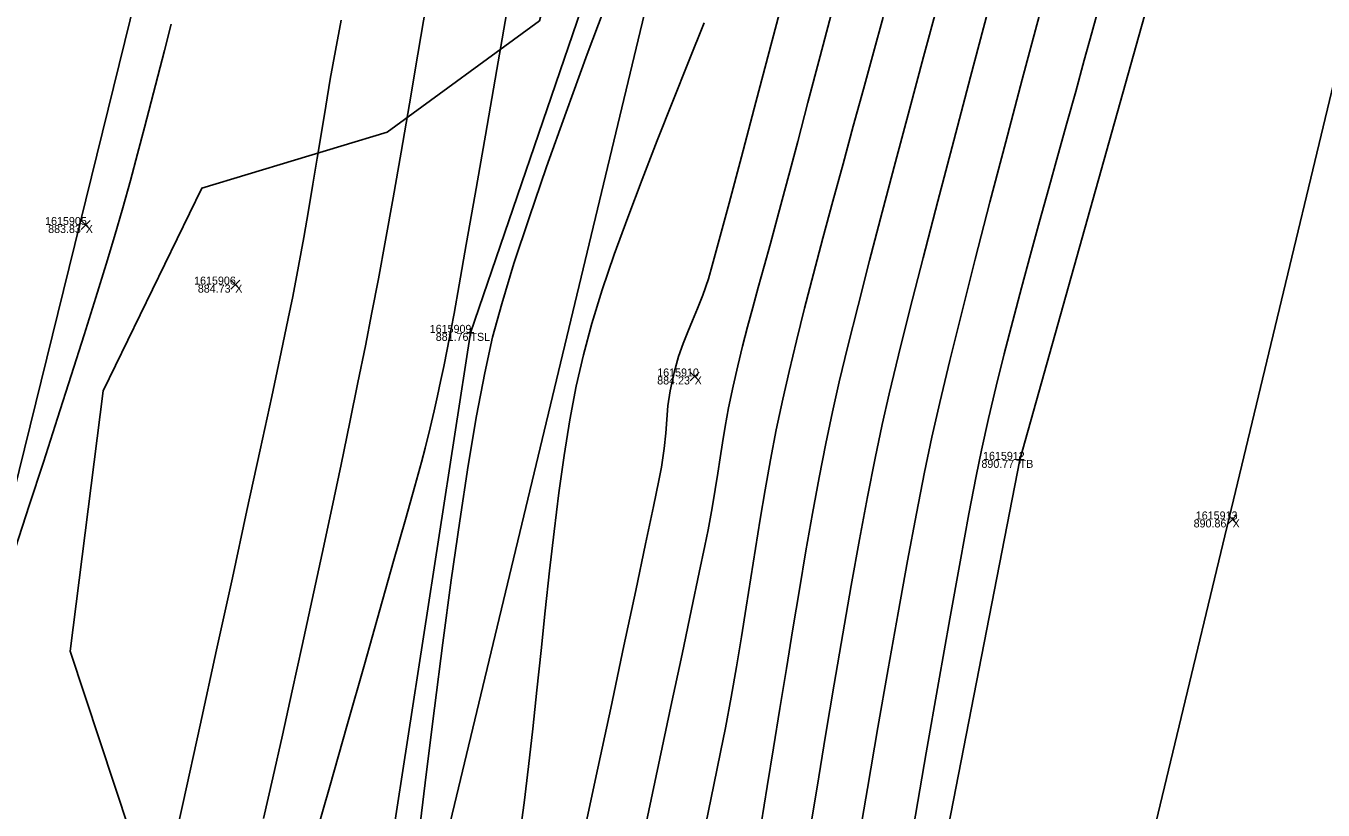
# Model space of a CAD drawing. Extents: x 1957117 to 1971063, y 701601 to 715861.
# Drawn here: x 1963047.8 to 1963104.5, y 705101.1 to 705135.4 of the extents above; entities that cross this region are included whole.
import ezdxf

# ---------------------------------------------------------------- set-up
doc = ezdxf.new("R2010")
doc.units = 0
for name, color, linetype in [('AP_X_Lights', 7, 'Continuous'), ('DT_X_Break_Line', 7, 'Continuous'), ('DT_X_Contour_Major', 7, 'Continuous'), ('DT_X_Contour_Minor', 7, 'Continuous'), ('DT_X_TIN_Hull', 7, 'Continuous'), ('GE_X_CL_20', 7, 'Continuous'), ('HY_X_Water_Edge', 7, 'Continuous'), ('PV_P_Drive', 7, 'Continuous'), ('PV_P_Shoulder', 7, 'Continuous'), ('RS_Raster1', 7, 'Continuous'), ('RW_X_Esmt_RR', 7, 'Continuous'), ('SC_Scratch1', 7, 'Continuous'), ('SC_Shading5', 7, 'Continuous'), ('VG_X_Tree_Line_Rt', 7, 'Continuous')]:
    doc.layers.add(name, color=color, linetype=linetype)

msp = doc.modelspace()

# ---------------------------------------------------------------- linework, layer by layer
at = {"layer": 'AP_X_Lights'}
for p, q in [((1963050.255, 705126.474), (1963050.643, 705126.864)), ((1963050.255, 705126.864), (1963050.643, 705126.474)), ((1963056.791, 705123.865), (1963057.179, 705124.255)), ((1963056.791, 705124.255), (1963057.179, 705123.865)), ((1963076.875, 705119.846), (1963077.263, 705120.236)), ((1963076.875, 705120.236), (1963077.263, 705119.846)), ((1963100.391, 705113.59), (1963100.779, 705113.98)), ((1963100.391, 705113.98), (1963100.779, 705113.59))]:
    msp.add_line(p, q, dxfattribs=at)
at = {"layer": 'DT_X_Break_Line'}
for points in [[(1963059.618, 705072.384), (1963067.267, 705121.949), (1963084.435, 705172.155), (1963089.948, 705219.61), (1963104.733, 705267.194), (1963118.935, 705315.406), (1963122.413, 705362.88), (1963135.773, 705414.457), (1963142.701, 705466.671), (1963157.121, 705507.344), (1963171.033, 705561.75), (1963190.964, 705600.578), (1963199.065, 705656.682), (1963210.848, 705704.455), (1963218.329, 705756.178)], [(1963248.355, 705747.376), (1963235.759, 705698.829), (1963221.229, 705652.053), (1963207.844, 705601.615), (1963200.47, 705556.329), (1963185.917, 705507.018), (1963175.154, 705452.621), (1963160.398, 705408.434), (1963150.566, 705354.43), (1963137.351, 705306.484), (1963127.753, 705261.545), (1963117.087, 705216.019), (1963104.746, 705164.3), (1963091.28, 705116.393), (1963081.686, 705067.168)]]:
    msp.add_lwpolyline(points, dxfattribs=at)
at = {"layer": 'DT_X_Contour_Major'}
for points in [[(1963083.168, 705136.377), (1963082.557, 705134.057), (1963082.02, 705132.023), (1963081.573, 705130.325), (1963081.228, 705129.016), (1963080.999, 705128.147), (1963080.679, 705126.947), (1963080.382, 705125.859), (1963080.106, 705124.862), (1963079.849, 705123.936), (1963079.607, 705123.058), (1963079.379, 705122.208), (1963079.162, 705121.364), (1963078.953, 705120.505), (1963078.75, 705119.61), (1963078.552, 705118.661), (1963078.4, 705117.854), (1963078.281, 705117.142), (1963078.179, 705116.476), (1963078.08, 705115.81), (1963077.97, 705115.096), (1963077.833, 705114.286), (1963077.655, 705113.332), (1963077.514, 705112.637), (1963077.27, 705111.463), (1963076.935, 705109.864), (1963076.52, 705107.894), (1963076.035, 705105.606), (1963075.493, 705103.055), (1963074.905, 705100.294)], [(1963083.168, 705136.377), (1963082.557, 705134.057), (1963082.02, 705132.023), (1963081.573, 705130.325), (1963081.228, 705129.016), (1963080.999, 705128.147), (1963080.679, 705126.947), (1963080.382, 705125.859), (1963080.106, 705124.862), (1963079.849, 705123.936), (1963079.607, 705123.058), (1963079.379, 705122.208), (1963079.162, 705121.364), (1963078.953, 705120.505), (1963078.75, 705119.61), (1963078.552, 705118.661), (1963078.4, 705117.854), (1963078.281, 705117.142), (1963078.179, 705116.476), (1963078.08, 705115.81), (1963077.97, 705115.096), (1963077.833, 705114.286), (1963077.655, 705113.332), (1963077.514, 705112.637), (1963077.27, 705111.463), (1963076.935, 705109.864), (1963076.52, 705107.894), (1963076.035, 705105.606), (1963075.493, 705103.055), (1963074.905, 705100.294)], [(1963094.848, 705136.572), (1963094.429, 705135.069), (1963094.103, 705133.882), (1963093.727, 705132.516), (1963093.341, 705131.122), (1963092.947, 705129.706), (1963092.548, 705128.273), (1963092.148, 705126.828), (1963091.751, 705125.376), (1963091.359, 705123.923), (1963090.977, 705122.474), (1963090.607, 705121.034), (1963090.253, 705119.609), (1963089.919, 705118.203), (1963089.608, 705116.822), (1963089.375, 705115.681), (1963089.06, 705114.028), (1963088.674, 705111.926), (1963088.228, 705109.441), (1963087.732, 705106.637), (1963087.196, 705103.578), (1963086.631, 705100.329)], [(1963094.848, 705136.572), (1963094.429, 705135.069), (1963094.103, 705133.882), (1963093.727, 705132.516), (1963093.341, 705131.122), (1963092.947, 705129.706), (1963092.548, 705128.273), (1963092.148, 705126.828), (1963091.751, 705125.376), (1963091.359, 705123.923), (1963090.977, 705122.474), (1963090.607, 705121.034), (1963090.253, 705119.609), (1963089.919, 705118.203), (1963089.608, 705116.822), (1963089.375, 705115.681), (1963089.06, 705114.028), (1963088.674, 705111.926), (1963088.228, 705109.441), (1963087.732, 705106.637), (1963087.196, 705103.578), (1963086.631, 705100.329)]]:
    msp.add_lwpolyline(points, dxfattribs=at)
at = {"layer": 'DT_X_Contour_Minor'}
for points in [[(1963081.234, 705137.67), (1963080.461, 705134.737), (1963079.751, 705132.046), (1963079.118, 705129.656), (1963078.578, 705127.629), (1963078.147, 705126.023), (1963077.84, 705124.899), (1963077.673, 705124.316), (1963077.431, 705123.601), (1963077.199, 705123.009), (1963076.978, 705122.491), (1963076.766, 705122), (1963076.562, 705121.489), (1963076.364, 705120.91), (1963076.172, 705120.216), (1963075.999, 705119.413), (1963075.902, 705118.75), (1963075.847, 705118.156), (1963075.803, 705117.559), (1963075.736, 705116.887), (1963075.615, 705116.07), (1963075.5, 705115.485), (1963075.266, 705114.348), (1963074.925, 705112.723), (1963074.492, 705110.67), (1963073.979, 705108.253), (1963073.399, 705105.533), (1963072.766, 705102.573), (1963072.093, 705099.434)], [(1963081.234, 705137.67), (1963080.461, 705134.737), (1963079.751, 705132.046), (1963079.118, 705129.656), (1963078.578, 705127.629), (1963078.147, 705126.023), (1963077.84, 705124.899), (1963077.673, 705124.316), (1963077.431, 705123.601), (1963077.199, 705123.009), (1963076.978, 705122.491), (1963076.766, 705122), (1963076.562, 705121.489), (1963076.364, 705120.91), (1963076.172, 705120.216), (1963075.999, 705119.413), (1963075.902, 705118.75), (1963075.847, 705118.156), (1963075.803, 705117.559), (1963075.736, 705116.887), (1963075.615, 705116.07), (1963075.5, 705115.485), (1963075.266, 705114.348), (1963074.925, 705112.723), (1963074.492, 705110.67), (1963073.979, 705108.253), (1963073.399, 705105.533), (1963072.766, 705102.573), (1963072.093, 705099.434)], [(1963058.219, 705100.702), (1963058.625, 705102.475), (1963059.047, 705104.345), (1963059.479, 705106.287), (1963059.916, 705108.276), (1963060.352, 705110.286), (1963060.783, 705112.293), (1963061.204, 705114.27), (1963061.608, 705116.193), (1963061.991, 705118.036), (1963062.348, 705119.774), (1963062.673, 705121.381), (1963062.962, 705122.833), (1963063.245, 705124.313), (1963063.555, 705126), (1963063.887, 705127.861), (1963064.237, 705129.862), (1963064.601, 705131.969), (1963064.973, 705134.15), (1963065.349, 705136.371)], [(1963058.219, 705100.702), (1963058.625, 705102.475), (1963059.047, 705104.345), (1963059.479, 705106.287), (1963059.916, 705108.276), (1963060.352, 705110.286), (1963060.783, 705112.293), (1963061.204, 705114.27), (1963061.608, 705116.193), (1963061.991, 705118.036), (1963062.348, 705119.774), (1963062.673, 705121.381), (1963062.962, 705122.833), (1963063.245, 705124.313), (1963063.555, 705126), (1963063.887, 705127.861), (1963064.237, 705129.862), (1963064.601, 705131.969), (1963064.973, 705134.15), (1963065.349, 705136.371)], [(1963060.275, 705099.169), (1963061.102, 705102.063), (1963061.892, 705104.837), (1963062.632, 705107.443), (1963063.31, 705109.833), (1963063.91, 705111.962), (1963064.421, 705113.78), (1963064.829, 705115.241), (1963065.12, 705116.298), (1963065.281, 705116.903), (1963065.504, 705117.793), (1963065.682, 705118.536), (1963065.831, 705119.189), (1963065.964, 705119.815), (1963066.098, 705120.472), (1963066.246, 705121.221), (1963066.423, 705122.122), (1963066.548, 705122.801), (1963066.772, 705124.055), (1963067.083, 705125.818), (1963067.47, 705128.021), (1963067.92, 705130.595), (1963068.422, 705133.473), (1963068.964, 705136.586)], [(1963060.275, 705099.169), (1963061.102, 705102.063), (1963061.892, 705104.837), (1963062.632, 705107.443), (1963063.31, 705109.833), (1963063.91, 705111.962), (1963064.421, 705113.78), (1963064.829, 705115.241), (1963065.12, 705116.298), (1963065.281, 705116.903), (1963065.504, 705117.793), (1963065.682, 705118.536), (1963065.831, 705119.189), (1963065.964, 705119.815), (1963066.098, 705120.472), (1963066.246, 705121.221), (1963066.423, 705122.122), (1963066.548, 705122.801), (1963066.772, 705124.055), (1963067.083, 705125.818), (1963067.47, 705128.021), (1963067.92, 705130.595), (1963068.422, 705133.473), (1963068.964, 705136.586)], [(1963073.355, 705136.783), (1963072.376, 705134.146), (1963071.451, 705131.609), (1963070.597, 705129.209), (1963069.831, 705126.986), (1963069.171, 705124.978), (1963068.633, 705123.223), (1963068.235, 705121.761), (1963067.889, 705120.203), (1963067.532, 705118.315), (1963067.168, 705116.142), (1963066.799, 705113.73), (1963066.428, 705111.127), (1963066.058, 705108.379), (1963065.692, 705105.531), (1963065.333, 705102.631), (1963064.984, 705099.724)], [(1963073.355, 705136.783), (1963072.376, 705134.146), (1963071.451, 705131.609), (1963070.597, 705129.209), (1963069.831, 705126.986), (1963069.171, 705124.978), (1963068.633, 705123.223), (1963068.235, 705121.761), (1963067.889, 705120.203), (1963067.532, 705118.315), (1963067.168, 705116.142), (1963066.799, 705113.73), (1963066.428, 705111.127), (1963066.058, 705108.379), (1963065.692, 705105.531), (1963065.333, 705102.631), (1963064.984, 705099.724)], [(1963087.703, 705136.337), (1963087.081, 705134.032), (1963086.461, 705131.719), (1963085.853, 705129.437), (1963085.269, 705127.223), (1963084.719, 705125.114), (1963084.216, 705123.149), (1963083.769, 705121.366), (1963083.391, 705119.802), (1963083.093, 705118.495), (1963082.802, 705117.106), (1963082.512, 705115.618), (1963082.222, 705114.047), (1963081.934, 705112.408), (1963081.647, 705110.72), (1963081.362, 705108.997), (1963081.079, 705107.258), (1963080.798, 705105.518), (1963080.519, 705103.794), (1963080.243, 705102.103), (1963079.97, 705100.461)], [(1963087.703, 705136.337), (1963087.081, 705134.032), (1963086.461, 705131.719), (1963085.853, 705129.437), (1963085.269, 705127.223), (1963084.719, 705125.114), (1963084.216, 705123.149), (1963083.769, 705121.366), (1963083.391, 705119.802), (1963083.093, 705118.495), (1963082.802, 705117.106), (1963082.512, 705115.618), (1963082.222, 705114.047), (1963081.934, 705112.408), (1963081.647, 705110.72), (1963081.362, 705108.997), (1963081.079, 705107.258), (1963080.798, 705105.518), (1963080.519, 705103.794), (1963080.243, 705102.103), (1963079.97, 705100.461)], [(1963089.888, 705136.009), (1963089.129, 705133.15), (1963088.396, 705130.371), (1963087.702, 705127.718), (1963087.059, 705125.236), (1963086.481, 705122.97), (1963085.981, 705120.968), (1963085.571, 705119.275), (1963085.265, 705117.937), (1963084.956, 705116.461), (1963084.626, 705114.774), (1963084.279, 705112.91), (1963083.919, 705110.901), (1963083.549, 705108.779), (1963083.174, 705106.577), (1963082.797, 705104.328), (1963082.421, 705102.064), (1963082.05, 705099.817)], [(1963089.888, 705136.009), (1963089.129, 705133.15), (1963088.396, 705130.371), (1963087.702, 705127.718), (1963087.059, 705125.236), (1963086.481, 705122.97), (1963085.981, 705120.968), (1963085.571, 705119.275), (1963085.265, 705117.937), (1963084.956, 705116.461), (1963084.626, 705114.774), (1963084.279, 705112.91), (1963083.919, 705110.901), (1963083.549, 705108.779), (1963083.174, 705106.577), (1963082.797, 705104.328), (1963082.421, 705102.064), (1963082.05, 705099.817)], [(1963092.127, 705135.802), (1963091.389, 705133.029), (1963090.67, 705130.303), (1963089.981, 705127.668), (1963089.336, 705125.168), (1963088.747, 705122.846), (1963088.225, 705120.744), (1963087.784, 705118.908), (1963087.436, 705117.38), (1963087.118, 705115.859), (1963086.763, 705114.046), (1963086.376, 705111.979), (1963085.962, 705109.702), (1963085.529, 705107.254), (1963085.081, 705104.678), (1963084.624, 705102.013), (1963084.165, 705099.302)], [(1963092.127, 705135.802), (1963091.389, 705133.029), (1963090.67, 705130.303), (1963089.981, 705127.668), (1963089.336, 705125.168), (1963088.747, 705122.846), (1963088.225, 705120.744), (1963087.784, 705118.908), (1963087.436, 705117.38), (1963087.118, 705115.859), (1963086.763, 705114.046), (1963086.376, 705111.979), (1963085.962, 705109.702), (1963085.529, 705107.254), (1963085.081, 705104.678), (1963084.624, 705102.013), (1963084.165, 705099.302)], [(1963047.38, 705112.536), (1963047.981, 705114.388), (1963048.598, 705116.295), (1963049.215, 705118.209), (1963049.814, 705120.08), (1963050.379, 705121.861), (1963050.894, 705123.501), (1963051.342, 705124.953), (1963051.705, 705126.167), (1963052.065, 705127.417), (1963052.401, 705128.62), (1963052.718, 705129.788), (1963053.02, 705130.93), (1963053.313, 705132.057), (1963053.602, 705133.18), (1963053.891, 705134.309), (1963054.185, 705135.453)], [(1963047.38, 705112.536), (1963047.981, 705114.388), (1963048.598, 705116.295), (1963049.215, 705118.209), (1963049.814, 705120.08), (1963050.379, 705121.861), (1963050.894, 705123.501), (1963051.342, 705124.953), (1963051.705, 705126.167), (1963052.065, 705127.417), (1963052.401, 705128.62), (1963052.718, 705129.788), (1963053.02, 705130.93), (1963053.313, 705132.057), (1963053.602, 705133.18), (1963053.891, 705134.309), (1963054.185, 705135.453)], [(1963053.956, 705097.982), (1963054.706, 705101.4), (1963055.448, 705104.788), (1963056.17, 705108.087), (1963056.857, 705111.234), (1963057.496, 705114.169), (1963058.074, 705116.832), (1963058.577, 705119.162), (1963058.991, 705121.097), (1963059.304, 705122.578), (1963059.501, 705123.543), (1963059.755, 705124.872), (1963059.982, 705126.12), (1963060.188, 705127.308), (1963060.379, 705128.457), (1963060.564, 705129.586), (1963060.748, 705130.715), (1963060.938, 705131.864), (1963061.141, 705133.053), (1963061.364, 705134.303), (1963061.613, 705135.632)], [(1963053.956, 705097.982), (1963054.706, 705101.4), (1963055.448, 705104.788), (1963056.17, 705108.087), (1963056.857, 705111.234), (1963057.496, 705114.169), (1963058.074, 705116.832), (1963058.577, 705119.162), (1963058.991, 705121.097), (1963059.304, 705122.578), (1963059.501, 705123.543), (1963059.755, 705124.872), (1963059.982, 705126.12), (1963060.188, 705127.308), (1963060.379, 705128.457), (1963060.564, 705129.586), (1963060.748, 705130.715), (1963060.938, 705131.864), (1963061.141, 705133.053), (1963061.364, 705134.303), (1963061.613, 705135.632)], [(1963077.485, 705135.517), (1963076.803, 705133.811), (1963076.115, 705132.09), (1963075.433, 705130.369), (1963074.771, 705128.666), (1963074.141, 705126.997), (1963073.556, 705125.378), (1963073.03, 705123.826), (1963072.575, 705122.357), (1963072.204, 705120.988), (1963071.895, 705119.616), (1963071.617, 705118.14), (1963071.364, 705116.576), (1963071.133, 705114.942), (1963070.921, 705113.255), (1963070.722, 705111.531), (1963070.534, 705109.788), (1963070.353, 705108.044), (1963070.174, 705106.314), (1963069.993, 705104.617), (1963069.808, 705102.97), (1963069.613, 705101.39), (1963069.405, 705099.893)], [(1963077.485, 705135.517), (1963076.803, 705133.811), (1963076.115, 705132.09), (1963075.433, 705130.369), (1963074.771, 705128.666), (1963074.141, 705126.997), (1963073.556, 705125.378), (1963073.03, 705123.826), (1963072.575, 705122.357), (1963072.204, 705120.988), (1963071.895, 705119.616), (1963071.617, 705118.14), (1963071.364, 705116.576), (1963071.133, 705114.942), (1963070.921, 705113.255), (1963070.722, 705111.531), (1963070.534, 705109.788), (1963070.353, 705108.044), (1963070.174, 705106.314), (1963069.993, 705104.617), (1963069.808, 705102.97), (1963069.613, 705101.39), (1963069.405, 705099.893)], [(1963085.308, 705135.755), (1963084.887, 705134.209), (1963084.45, 705132.614), (1963084.004, 705130.986), (1963083.556, 705129.345), (1963083.112, 705127.71), (1963082.68, 705126.098), (1963082.266, 705124.53), (1963081.876, 705123.022), (1963081.517, 705121.594), (1963081.197, 705120.265), (1963080.921, 705119.052), (1963080.64, 705117.709), (1963080.385, 705116.388), (1963080.151, 705115.084), (1963079.934, 705113.793), (1963079.726, 705112.509), (1963079.525, 705111.227), (1963079.323, 705109.942), (1963079.116, 705108.648), (1963078.899, 705107.341), (1963078.666, 705106.014), (1963078.412, 705104.664), (1963078.199, 705103.595), (1963077.91, 705102.18), (1963077.556, 705100.464)], [(1963085.308, 705135.755), (1963084.887, 705134.209), (1963084.45, 705132.614), (1963084.004, 705130.986), (1963083.556, 705129.345), (1963083.112, 705127.71), (1963082.68, 705126.098), (1963082.266, 705124.53), (1963081.876, 705123.022), (1963081.517, 705121.594), (1963081.197, 705120.265), (1963080.921, 705119.052), (1963080.64, 705117.709), (1963080.385, 705116.388), (1963080.151, 705115.084), (1963079.934, 705113.793), (1963079.726, 705112.509), (1963079.525, 705111.227), (1963079.323, 705109.942), (1963079.116, 705108.648), (1963078.899, 705107.341), (1963078.666, 705106.014), (1963078.412, 705104.664), (1963078.199, 705103.595), (1963077.91, 705102.18), (1963077.556, 705100.464)]]:
    msp.add_lwpolyline(points, dxfattribs=at)
at = {"layer": 'DT_X_TIN_Hull'}
msp.add_lwpolyline([(1963254.734, 705951.873), (1963238.207, 705904.757), (1963226.355, 705855.27), (1963191.43, 705709.793), (1963179.827, 705661.653), (1963168.092, 705612.411), (1963156.438, 705563.606), (1963144.855, 705514.97), (1963136.901, 705465.31), (1963121.943, 705418.117), (1963098.235, 705321.162), (1963062.2, 705175.46), (1963037.999, 705077.244)], dxfattribs=at)
at = {"layer": 'GE_X_CL_20'}
msp.add_lwpolyline([(1963418.3, 706437.397), (1962895.621, 704261.062)], dxfattribs=at)
at = {"layer": 'HY_X_Water_Edge'}
msp.add_spline([(1963191.723, 701994.048), (1963062.047, 702441.167), (1962863.491, 703169.356), (1962827.53, 703438.691), (1962823.213, 703537.412), (1962817.962, 703593.874), (1962817.97, 703697.316), (1962828.582, 703804.235), (1962836.461, 703844.734), (1962850.687, 703896.004), (1962867.251, 703938.846), (1962873.848, 703992.355), (1962884.135, 704091.371), (1962891.241, 704140.854), (1962897.382, 704180.529), (1962905.467, 704230.979), (1962943.949, 704328.022), (1962948.537, 704378.842), (1962964.114, 704426.264), (1963004.885, 704570.73), (1963042.054, 704716.522), (1963062.038, 704814.417), (1963072.171, 704860.237), (1963090.023, 704956.798), (1963107.066, 705031.783), (1963133.773, 705105.742), (1963148.685, 705206.74), (1963175.48, 705301.059), (1963191.635, 705353.417), (1963210.988, 705447.286), (1963219.532, 705497.27), (1963230.124, 705549.475), (1963251.052, 705591.159), (1963275.289, 705693.429), (1963292.982, 705784.032), (1963302.841, 705839.645), (1963335.126, 705936.766), (1963359.752, 706046.75), (1963389.133, 706177.299), (1963417.827, 706273.456), (1963475.868, 706451.902), (1963533.782, 706640.53), (1963553.86, 706696.984), (1963580.184, 706715.425), (1963609.172, 706718.73), (1963617.062, 706714.691), (1963619.447, 706694.678), (1963564.282, 706533.07), (1963531.853, 706395.229), (1963434.4, 706006.96), (1963354.09, 705679.186), (1963237.513, 705206.07), (1963167.369, 704892.962), (1963059.145, 704434.176), (1962907.914, 703908.742), (1962877.458, 703703.326), (1962898.357, 703412.121), (1962942.65, 703052.267), (1963048.963, 702674.866), (1963191.468, 702189.666), (1963245.396, 702019.832)], degree=3, dxfattribs=at)
at = {"layer": 'PV_P_Drive'}
for p, q in [((1963067.121, 705121.949), (1963067.413, 705121.949)), ((1963067.267, 705122.095), (1963067.267, 705121.803)), ((1963067.267, 705121.949), (1963067.267, 705121.949)), ((1963091.28, 705116.539), (1963091.28, 705116.247)), ((1963091.134, 705116.393), (1963091.426, 705116.393)), ((1963091.28, 705116.393), (1963091.28, 705116.393))]:
    msp.add_line(p, q, dxfattribs=at)
at = {"layer": 'RW_X_Esmt_RR'}
msp.add_lwpolyline([(1962866.45, 704268.068), (1963123.345, 705337.727), (1963135.496, 705336.937), (1963400.797, 706441.601)], dxfattribs=at)
at = {"layer": 'SC_Shading5'}
for points in [[(1963026.912, 704294.121), (1963138.818, 704737.794), (1963251.679, 705213.963), (1963374.306, 705730.111), (1963454.783, 706045.593), (1963517.244, 706296.713), (1963562.763, 706479.256), (1963580.13, 706553.799), (1963589.678, 706586.994)], [(1963609.915, 706579.703), (1963587.283, 706499.153), (1963552.056, 706354.005), (1963480.911, 706069.234), (1963357.401, 705576.869), (1963272.751, 705226.931), (1963210.247, 704956.481), (1963044.97, 704288.881)]]:
    msp.add_spline(points, degree=3, dxfattribs=at)
at = {"layer": 'VG_X_Tree_Line_Rt'}
msp.add_lwpolyline([(1963093.256, 705262.563), (1963096.262, 705251.267), (1963101.615, 705246.189), (1963103.554, 705238.705), (1963103.309, 705232.922), (1963098.24, 705222.279), (1963092.559, 705212.385), (1963082.773, 705203.721), (1963079.609, 705193.275), (1963081.357, 705180.94), (1963075.74, 705171.423), (1963074.287, 705150.606), (1963070.285, 705135.607), (1963063.631, 705130.729), (1963055.529, 705128.281), (1963051.208, 705119.407), (1963049.763, 705108.02), (1963054.952, 705092.333)], dxfattribs=at)

# ---------------------------------------------------------------- texts
at = {"layer": 'PV_P_Shoulder'}
for s, p in [('883.83', (1963048.804, 705126.319)), ('884.73', (1963055.348, 705123.71)), ('881.76', (1963065.749, 705121.599)), ('884.23', (1963075.432, 705119.691)), ('890.77', (1963089.607, 705116.043)), ('890.86', (1963098.885, 705113.435))]:
    msp.add_text(s, height=0.35, dxfattribs=at).set_placement(p)
at = {"layer": 'RS_Raster1'}
for s, p in [('1615905', (1963048.672, 705126.669)), ('1615906', (1963055.186, 705124.06)), ('1615909', (1963065.487, 705121.949)), ('1615910', (1963075.433, 705120.041)), ('1615912', (1963089.677, 705116.393)), ('1615913', (1963098.979, 705113.785))]:
    msp.add_text(s, height=0.35, dxfattribs=at).set_placement(p)
at = {"layer": 'SC_Scratch1'}
for s, p in [('X', (1963050.449, 705126.319)), ('X', (1963056.985, 705123.71)), ('TSL', (1963067.267, 705121.599)), ('X', (1963077.069, 705119.691)), ('TB', (1963091.28, 705116.043)), ('X', (1963100.585, 705113.435))]:
    msp.add_text(s, height=0.35, dxfattribs=at).set_placement(p)

doc.saveas('drawing.dxf')
